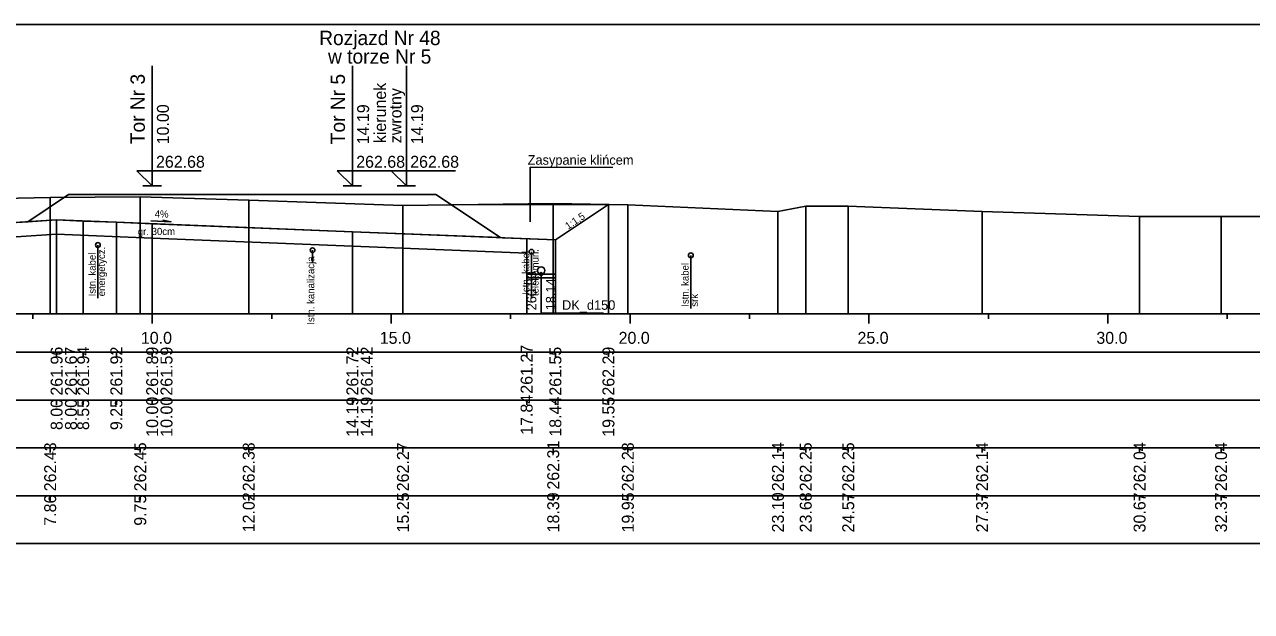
# Model space of a CAD drawing. Extents: x 6516023 to 6560129, y 5513077 to 5529206.
# Drawn here: x 6518628.24 to 6518653.92, y 5514467.39 to 5514479.66 of the extents above; entities that cross this region are included whole.
import ezdxf

# ---------------------------------------------------------------- set-up
doc = ezdxf.new("R2010")
doc.units = 0
for name, color, linetype in [('IR_default', 7, 'Continuous'), ('TOR_PRZEK_P-kable', 7, 'Continuous'), ('TOR_PRZEK_P-komponent', 7, 'Continuous'), ('TOR_PRZEK_P-odwodnienie', 7, 'Continuous'), ('TOR_PRZEK_P-opisy', 7, 'Continuous'), ('TOR_PRZEK_P-tabelka istniejace', 7, 'Continuous'), ('TOR_PRZEK_P-tabelka projektowane', 7, 'Continuous'), ('TOR_PRZEK_P-teren istniejacy', 7, 'Continuous'), ('TOR_PRZEK_P-tory projektowane', 7, 'Continuous'), ('TOR_PRZEK_P-uklad odniesienia', 7, 'Continuous'), ('TOR_PRZEK_P-warstwa ochronna I', 7, 'Continuous'), ('TOR_PRZEK_P-warstwa ochronna II', 7, 'Continuous'), ('TOR_RAMKI-ramka+tabelka 1', 7, 'Continuous')]:
    doc.layers.add(name, color=color, linetype=linetype)

msp = doc.modelspace()

# ---------------------------------------------------------------- linework, layer by layer
at = {"layer": 'IR_default'}
msp.add_lwpolyline([(6518627.71, 5514475.496), (6518628.31, 5514475.533), (6518629.16, 5514476.102), (6518629.51, 5514476.102), (6518632.66, 5514476.102), (6518632.725, 5514476.102), (6518633.351, 5514476.102), (6518633.701, 5514476.102), (6518636.851, 5514476.102), (6518636.986, 5514476.012), (6518638.203, 5514475.201), (6518638.243, 5514475.199), (6518639.35, 5514475.155), (6518640.461, 5514475.895)], dxfattribs=at)
at = {"layer": 'TOR_PRZEK_P-kable'}
for p, q in [((6518629.774, 5514475.047), (6518629.774, 5514473.937)), ((6518634.267, 5514474.938), (6518634.267, 5514474.668)), ((6518638.85, 5514474.906), (6518638.85, 5514473.932)), ((6518642.185, 5514474.831), (6518642.185, 5514473.721))]:
    msp.add_line(p, q, dxfattribs=at)
for centre in [(6518629.774, 5514475.047), (6518634.267, 5514474.938), (6518638.85, 5514474.906), (6518642.185, 5514474.831)]:
    msp.add_circle(centre, 0.05, dxfattribs=at)
at = {"layer": 'TOR_PRZEK_P-komponent'}
for p, q in [((6518640.461, 5514475.895), (6518637.175, 5514475.886)), ((6518639.35, 5514475.155), (6518640.461, 5514475.895))]:
    msp.add_line(p, q, dxfattribs=at)
msp.add_lwpolyline([(6518627.71, 5514475.496), (6518628.306, 5514475.533), (6518629.16, 5514476.102), (6518632.66, 5514476.102), (6518633.351, 5514476.102), (6518636.851, 5514476.102), (6518638.203, 5514475.201), (6518635.101, 5514475.325), (6518630.16, 5514475.522), (6518628.91, 5514475.57), (6518628.306, 5514475.533), (6518627.71, 5514475.496)], dxfattribs=at)
at = {"layer": 'TOR_PRZEK_P-odwodnienie'}
for p, q in [((6518638.752, 5514474.358), (6518638.75, 5514475.179)), ((6518639.352, 5514474.359), (6518639.35, 5514475.155)), ((6518639.352, 5514474.439), (6518638.752, 5514474.439)), ((6518639.352, 5514474.359), (6518638.752, 5514474.359))]:
    msp.add_line(p, q, dxfattribs=at)
msp.add_lwpolyline([(6518639.052, 5514474.439), (6518639.052, 5514473.623), (6518640.355, 5514473.623)], dxfattribs=at)
for centre, radius in [((6518639.052, 5514474.514), 0.075), ((6518639.052, 5514474.439), 0.03)]:
    msp.add_circle(centre, radius, dxfattribs=at)
at = {"layer": 'TOR_PRZEK_P-opisy'}
msp.add_line((6518638.822, 5514475.53), (6518638.822, 5514476.677), dxfattribs=at)
msp.add_line((6518638.822, 5514475.53), (6518638.822, 5514476.677), dxfattribs=at)
for points in [[(6518640.554, 5514476.666), (6518638.822, 5514476.677)], [(6518630.884, 5514475.554), (6518631.302, 5514475.535), (6518631.134, 5514475.564)]]:
    msp.add_lwpolyline(points, dxfattribs=at)
at = {"layer": 'TOR_PRZEK_P-tabelka istniejace'}
for p, q in [((6518628.775, 5514470.706), (6518628.775, 5514470.806)), ((6518630.66, 5514470.706), (6518630.66, 5514470.806)), ((6518632.931, 5514470.706), (6518632.931, 5514470.806)), ((6518636.159, 5514470.706), (6518636.159, 5514470.806)), ((6518639.305, 5514470.706), (6518639.305, 5514470.806)), ((6518640.867, 5514470.706), (6518640.867, 5514470.806)), ((6518644.009, 5514470.706), (6518644.009, 5514470.806)), ((6518644.591, 5514470.706), (6518644.591, 5514470.806)), ((6518645.48, 5514470.706), (6518645.48, 5514470.806)), ((6518648.283, 5514470.706), (6518648.283, 5514470.806)), ((6518651.579, 5514470.706), (6518651.579, 5514470.806)), ((6518653.284, 5514470.706), (6518653.284, 5514470.806)), ((6518544.663, 5514469.806), (6518688.463, 5514469.806)), ((6518628.775, 5514469.706), (6518628.775, 5514469.806)), ((6518630.66, 5514469.706), (6518630.66, 5514469.806)), ((6518632.931, 5514469.706), (6518632.931, 5514469.806)), ((6518636.159, 5514469.706), (6518636.159, 5514469.806)), ((6518639.305, 5514469.706), (6518639.305, 5514469.806)), ((6518640.867, 5514469.706), (6518640.867, 5514469.806)), ((6518644.009, 5514469.706), (6518644.009, 5514469.806)), ((6518644.591, 5514469.706), (6518644.591, 5514469.806)), ((6518645.48, 5514469.706), (6518645.48, 5514469.806)), ((6518648.283, 5514469.706), (6518648.283, 5514469.806)), ((6518651.579, 5514469.706), (6518651.579, 5514469.806)), ((6518653.284, 5514469.706), (6518653.284, 5514469.806))]:
    msp.add_line(p, q, dxfattribs=at)
for points in [[(6518628.775, 5514476.039), (6518628.775, 5514473.806), (6518628.775, 5514473.676), (6518628.775, 5514473.606)], [(6518630.66, 5514476.054), (6518630.66, 5514473.806), (6518630.66, 5514473.676), (6518630.66, 5514473.606)], [(6518632.931, 5514475.983), (6518632.931, 5514473.806), (6518632.931, 5514473.676), (6518632.931, 5514473.606)], [(6518639.305, 5514475.912), (6518639.305, 5514473.806), (6518639.305, 5514473.676), (6518639.305, 5514473.606)], [(6518636.159, 5514475.874), (6518636.159, 5514473.806), (6518636.159, 5514473.676), (6518636.159, 5514473.606)], [(6518640.867, 5514475.89), (6518640.867, 5514473.806), (6518640.867, 5514473.676), (6518640.867, 5514473.606)], [(6518644.009, 5514475.749), (6518644.009, 5514473.806), (6518644.009, 5514473.676), (6518644.009, 5514473.606)], [(6518644.591, 5514475.856), (6518644.591, 5514473.806), (6518644.591, 5514473.676), (6518644.591, 5514473.606)], [(6518645.48, 5514475.861), (6518645.48, 5514473.806), (6518645.48, 5514473.676), (6518645.48, 5514473.606)], [(6518648.283, 5514475.748), (6518648.283, 5514473.806), (6518648.283, 5514473.676), (6518648.283, 5514473.606)], [(6518651.579, 5514475.644), (6518651.579, 5514473.806), (6518651.579, 5514473.676), (6518651.579, 5514473.606)], [(6518653.284, 5514475.644), (6518653.284, 5514473.806), (6518653.284, 5514473.676), (6518653.284, 5514473.606)]]:
    msp.add_lwpolyline(points, dxfattribs=at)
msp.add_lwpolyline([(6518544.663, 5514470.806), (6518544.663, 5514468.806), (6518688.463, 5514468.806), (6518688.463, 5514470.806)], close=True, dxfattribs=at)
at = {"layer": 'TOR_PRZEK_P-tabelka projektowane'}
for p, q in [((6518628.91, 5514472.706), (6518628.91, 5514472.806)), ((6518628.91, 5514472.706), (6518628.91, 5514472.806)), ((6518629.466, 5514472.706), (6518629.466, 5514472.806)), ((6518630.16, 5514472.706), (6518630.16, 5514472.806)), ((6518630.91, 5514472.706), (6518630.91, 5514472.806)), ((6518630.91, 5514472.706), (6518630.91, 5514472.806)), ((6518635.101, 5514472.706), (6518635.101, 5514472.806)), ((6518635.101, 5514472.706), (6518635.101, 5514472.806)), ((6518638.751, 5514472.706), (6518638.751, 5514472.806)), ((6518639.35, 5514472.706), (6518639.35, 5514472.806)), ((6518640.461, 5514472.706), (6518640.461, 5514472.806)), ((6518544.663, 5514471.806), (6518688.463, 5514471.806)), ((6518628.91, 5514471.706), (6518628.91, 5514471.806)), ((6518628.91, 5514471.706), (6518628.91, 5514471.806)), ((6518629.466, 5514471.706), (6518629.466, 5514471.806)), ((6518630.16, 5514471.706), (6518630.16, 5514471.806)), ((6518630.91, 5514471.706), (6518630.91, 5514471.806)), ((6518630.91, 5514471.706), (6518630.91, 5514471.806)), ((6518635.101, 5514471.706), (6518635.101, 5514471.806)), ((6518635.101, 5514471.706), (6518635.101, 5514471.806)), ((6518638.751, 5514471.706), (6518638.751, 5514471.806)), ((6518639.35, 5514471.706), (6518639.35, 5514471.806)), ((6518640.461, 5514471.706), (6518640.461, 5514471.806))]:
    msp.add_line(p, q, dxfattribs=at)
for points in [[(6518640.461, 5514475.895), (6518640.461, 5514473.806), (6518640.461, 5514473.676), (6518640.461, 5514473.606)], [(6518628.91, 5514475.57), (6518628.91, 5514473.806), (6518628.91, 5514473.676), (6518628.91, 5514473.606)], [(6518629.466, 5514475.545), (6518629.466, 5514473.806), (6518629.466, 5514473.676), (6518629.466, 5514473.606)], [(6518630.16, 5514475.522), (6518630.16, 5514473.806), (6518630.16, 5514473.676), (6518630.16, 5514473.606)], [(6518630.91, 5514475.492), (6518630.91, 5514473.806), (6518630.91, 5514473.676), (6518630.91, 5514473.606)], [(6518628.91, 5514475.272), (6518628.91, 5514473.806), (6518628.91, 5514473.676), (6518628.91, 5514473.606)], [(6518630.91, 5514475.192), (6518630.91, 5514473.806), (6518630.91, 5514473.676), (6518630.91, 5514473.606)], [(6518635.101, 5514475.325), (6518635.101, 5514473.806), (6518635.101, 5514473.676), (6518635.101, 5514473.606)], [(6518639.35, 5514475.155), (6518639.35, 5514473.806), (6518639.35, 5514473.676), (6518639.35, 5514473.606)], [(6518635.101, 5514475.025), (6518635.101, 5514473.806), (6518635.101, 5514473.676), (6518635.101, 5514473.606)], [(6518638.751, 5514474.879), (6518638.751, 5514473.806), (6518638.751, 5514473.676), (6518638.751, 5514473.606)]]:
    msp.add_lwpolyline(points, dxfattribs=at)
msp.add_lwpolyline([(6518544.663, 5514472.806), (6518544.663, 5514470.806), (6518688.463, 5514470.806), (6518688.463, 5514472.806)], close=True, dxfattribs=at)
at = {"layer": 'TOR_PRZEK_P-teren istniejacy'}
msp.add_lwpolyline([(6518625.435, 5514475.973), (6518628.775, 5514476.039), (6518630.66, 5514476.054), (6518632.931, 5514475.983), (6518636.159, 5514475.874), (6518639.305, 5514475.912), (6518640.867, 5514475.89), (6518644.009, 5514475.749), (6518644.591, 5514475.856), (6518645.48, 5514475.861), (6518648.283, 5514475.748), (6518651.579, 5514475.644), (6518653.284, 5514475.644), (6518654.629, 5514475.644)], dxfattribs=at)
at = {"layer": 'TOR_PRZEK_P-tory projektowane'}
for p, q in [((6518630.91, 5514477.16), (6518630.91, 5514478.792)), ((6518635.101, 5514477.16), (6518635.101, 5514478.792)), ((6518636.231, 5514477.16), (6518636.231, 5514478.792)), ((6518630.91, 5514477.16), (6518630.91, 5514476.282)), ((6518635.101, 5514477.16), (6518635.101, 5514476.282)), ((6518636.231, 5514477.16), (6518636.231, 5514476.282)), ((6518630.91, 5514476.282), (6518630.591, 5514476.601)), ((6518630.591, 5514476.601), (6518631.935, 5514476.601)), ((6518635.101, 5514476.282), (6518634.781, 5514476.601)), ((6518634.781, 5514476.601), (6518636.126, 5514476.601)), ((6518636.231, 5514476.282), (6518635.911, 5514476.601)), ((6518635.911, 5514476.601), (6518637.256, 5514476.601)), ((6518630.718, 5514476.282), (6518631.102, 5514476.282)), ((6518634.909, 5514476.282), (6518635.292, 5514476.282)), ((6518636.039, 5514476.282), (6518636.422, 5514476.282))]:
    msp.add_line(p, q, dxfattribs=at)
at = {"layer": 'TOR_PRZEK_P-uklad odniesienia'}
for p, q in [((6518548.463, 5514473.606), (6518688.463, 5514473.606)), ((6518628.413, 5514473.506), (6518628.413, 5514473.606)), ((6518630.913, 5514473.406), (6518630.913, 5514473.606)), ((6518633.413, 5514473.506), (6518633.413, 5514473.606)), ((6518635.913, 5514473.406), (6518635.913, 5514473.606)), ((6518638.413, 5514473.506), (6518638.413, 5514473.606)), ((6518640.913, 5514473.406), (6518640.913, 5514473.606)), ((6518643.413, 5514473.506), (6518643.413, 5514473.606)), ((6518645.913, 5514473.406), (6518645.913, 5514473.606)), ((6518648.413, 5514473.506), (6518648.413, 5514473.606)), ((6518650.913, 5514473.406), (6518650.913, 5514473.606)), ((6518653.413, 5514473.506), (6518653.413, 5514473.606))]:
    msp.add_line(p, q, dxfattribs=at)
at = {"layer": 'TOR_PRZEK_P-warstwa ochronna I'}
msp.add_lwpolyline([(6518627.213, 5514475.164), (6518628.91, 5514475.272), (6518630.91, 5514475.192), (6518635.101, 5514475.025), (6518638.751, 5514474.879)], dxfattribs=at)
at = {"layer": 'TOR_PRZEK_P-warstwa ochronna II'}
msp.add_lwpolyline([(6518627.71, 5514475.496), (6518628.91, 5514475.57), (6518629.466, 5514475.545), (6518630.16, 5514475.522), (6518630.91, 5514475.492), (6518635.101, 5514475.325), (6518639.35, 5514475.155), (6518640.461, 5514475.895)], dxfattribs=at)
at = {"layer": 'TOR_RAMKI-ramka+tabelka 1'}
msp.add_lwpolyline([(6518542.013, 5514479.656), (6518789.513, 5514479.656), (6518789.513, 5514451.156), (6518542.013, 5514451.156)], close=True, dxfattribs=at)

# ---------------------------------------------------------------- texts
at = {"layer": 'TOR_PRZEK_P-kable'}
for s, height, p in [('energetycz.', 0.14999, (6518629.923, 5514473.974)), ('Istn. kabel', 0.14999, (6518638.805, 5514474.008)), ('telekomun.', 0.15, (6518638.999, 5514473.98)), ('Istn. kabel', 0.14999, (6518629.729, 5514473.973)), ('Istn. kanalizacja', 0.14999, (6518634.304, 5514473.381)), ('Istn. kabel', 0.14999, (6518642.14, 5514473.757)), ('srk', 0.15, (6518642.334, 5514473.757))]:
    msp.add_text(s, height=height, rotation=90.0511, dxfattribs=at).set_placement(p)
at = {"layer": 'TOR_PRZEK_P-odwodnienie'}
for s, rotation, p in [('260.83', 90, (6518638.952, 5514473.681)), ('18.14', 90, (6518639.352, 5514473.681)), ('DK_d150', 360, (6518639.49, 5514473.692))]:
    msp.add_text(s, height=0.2, rotation=rotation, dxfattribs=at).set_placement(p)
at = {"layer": 'TOR_PRZEK_P-opisy'}
for s, height, rotation, p in [('Zasypanie klińcem', 0.2, 359.9489, (6518638.77, 5514476.726)), ('4%', 0.15, 359.8485, (6518630.963, 5514475.62)), ('1:1,5', 0.15, 34.0701, (6518639.617, 5514475.364))]:
    msp.add_text(s, height=height, rotation=rotation, dxfattribs=at).set_placement(p)
at = {"layer": 'TOR_PRZEK_P-tabelka istniejace'}
for s, p in [('262.43', (6518628.9, 5514469.898)), ('262.45', (6518630.785, 5514469.897)), ('262.38', (6518633.056, 5514469.898)), ('262.27', (6518636.284, 5514469.898)), ('262.31', (6518639.43, 5514469.933)), ('262.28', (6518640.992, 5514469.898)), ('262.14', (6518644.134, 5514469.899)), ('262.25', (6518644.716, 5514469.897)), ('262.25', (6518645.605, 5514469.897)), ('262.14', (6518648.408, 5514469.899)), ('262.04', (6518651.704, 5514469.899)), ('262.04', (6518653.409, 5514469.899)), ('7.86', (6518628.9, 5514469.177)), ('9.75', (6518630.785, 5514469.177)), ('12.02', (6518633.056, 5514469.04)), ('15.25', (6518636.284, 5514469.037)), ('18.39', (6518639.43, 5514469.038)), ('19.95', (6518640.992, 5514469.037)), ('23.10', (6518644.134, 5514469.038)), ('23.68', (6518644.716, 5514469.038)), ('24.57', (6518645.605, 5514469.038)), ('27.37', (6518648.408, 5514469.038)), ('30.67', (6518651.704, 5514469.038)), ('32.37', (6518653.409, 5514469.038))]:
    msp.add_text(s, height=0.25, rotation=90, dxfattribs=at).set_placement(p)
at = {"layer": 'TOR_PRZEK_P-tabelka projektowane'}
for s, p in [('261.96', (6518629.035, 5514471.898)), ('261.67', (6518629.335, 5514471.898)), ('261.94', (6518629.591, 5514471.899)), ('261.92', (6518630.285, 5514471.9)), ('261.89', (6518631.035, 5514471.898)), ('261.59', (6518631.335, 5514471.898)), ('261.72', (6518635.226, 5514471.9)), ('261.42', (6518635.526, 5514471.9)), ('261.27', (6518638.873, 5514471.938)), ('261.55', (6518639.475, 5514471.897)), ('262.29', (6518640.586, 5514471.898)), ('8.00', (6518629.035, 5514471.178)), ('8.00', (6518629.335, 5514471.178)), ('8.55', (6518629.591, 5514471.177)), ('9.25', (6518630.285, 5514471.177)), ('10.00', (6518631.035, 5514471.038)), ('10.00', (6518631.335, 5514471.038)), ('14.19', (6518635.226, 5514471.038)), ('14.19', (6518635.526, 5514471.038)), ('17.84', (6518638.873, 5514471.078)), ('18.44', (6518639.475, 5514471.039)), ('19.55', (6518640.586, 5514471.037))]:
    msp.add_text(s, height=0.25, rotation=90, dxfattribs=at).set_placement(p)
at = {"layer": 'TOR_PRZEK_P-tory projektowane'}
for s, height, rotation, p in [('Rozjazd Nr 48', 0.3, 360, (6518634.406, 5514479.227)), ('w torze Nr 5', 0.3, 360, (6518634.591, 5514478.839)), ('Tor Nr 3', 0.3, 90, (6518630.756, 5514477.154)), ('Tor Nr 5', 0.3, 90, (6518634.946, 5514477.153)), ('kierunek', 0.25, 90, (6518635.805, 5514477.176)), ('zwrotny', 0.25, 90, (6518636.129, 5514477.176)), ('10.00', 0.25, 90, (6518631.26, 5514477.152)), ('14.19', 0.25, 90, (6518635.451, 5514477.152)), ('14.19', 0.25, 90, (6518636.581, 5514477.152))]:
    msp.add_text(s, height=height, rotation=rotation, dxfattribs=at).set_placement(p)
for p in [(6518630.99, 5514476.662), (6518635.181, 5514476.662), (6518636.311, 5514476.662)]:
    msp.add_text('262.68', height=0.25, dxfattribs=at).set_placement(p)
at = {"layer": 'TOR_PRZEK_P-uklad odniesienia'}
for s, p in [('10.0', (6518630.674, 5514472.981)), ('15.0', (6518635.674, 5514472.981)), ('20.0', (6518640.674, 5514472.981)), ('25.0', (6518645.674, 5514472.981)), ('30.0', (6518650.674, 5514472.981))]:
    msp.add_text(s, height=0.25, dxfattribs=at).set_placement(p)
at = {"layer": 'TOR_PRZEK_P-warstwa ochronna I'}
msp.add_text('gr. 30cm', height=0.15, dxfattribs=at).set_placement((6518630.609, 5514475.256))

doc.saveas('drawing.dxf')
